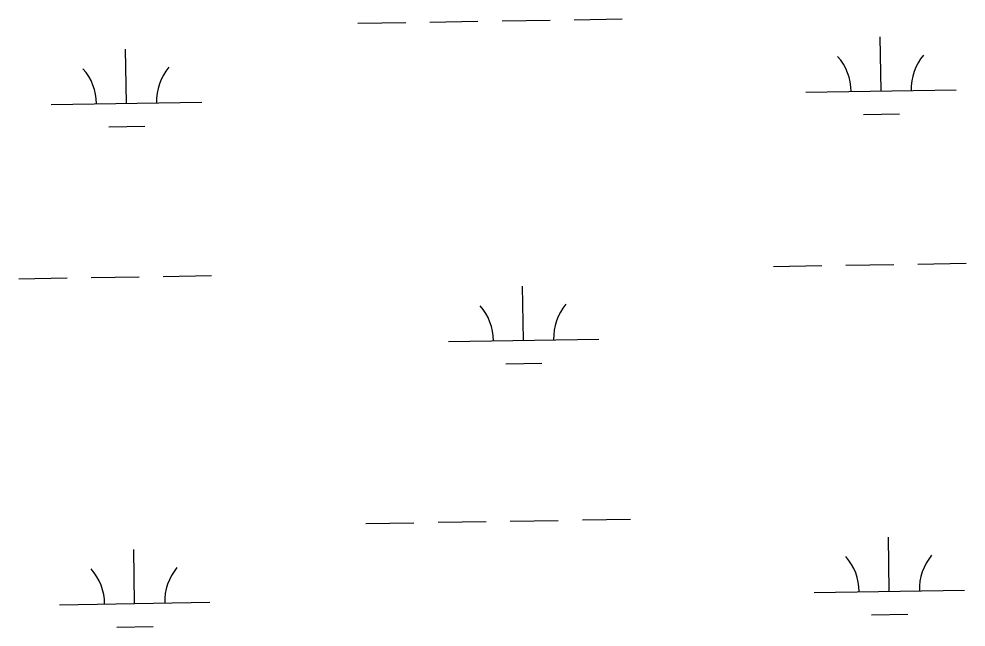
# Model space of a CAD drawing. Extents: x 3855477 to 3893699, y 299188 to 325115.
# Drawn here: x 3877177 to 3877807, y 306310 to 306714 of the extents above; entities that cross this region are included whole.
import ezdxf

# ---------------------------------------------------------------- set-up
doc = ezdxf.new("R2010")
doc.units = 0
doc.layers.add('V-WETL-SWMP', color=7, linetype='Continuous')

msp = doc.modelspace()

# ---------------------------------------------------------------- linework, layer by layer
at = {"layer": 'V-WETL-SWMP'}
for p, q in [((3877402.56, 306711.53), (3877434.56, 306712.05)), ((3877450.55, 306712.31), (3877482.55, 306712.83)), ((3877498.55, 306713.09), (3877530.54, 306713.61)), ((3877546.54, 306713.87), (3877578.54, 306714.39)), ((3877750.66, 306666.45), (3877750.07, 306702.44)), ((3877248.82, 306658.27), (3877248.23, 306694.27)), ((3877700.66, 306665.63), (3877800.65, 306667.26)), ((3877198.82, 306657.46), (3877298.81, 306659.09)), ((3877738.91, 306650.82), (3877762.91, 306651.21)), ((3877237.07, 306642.65), (3877261.06, 306643.04)), ((3877679.14, 306549.84), (3877711.13, 306550.36)), ((3877727.13, 306550.62), (3877759.13, 306551.14)), ((3877775.13, 306551.4), (3877807.12, 306551.92)), ((3877177.3, 306541.66), (3877209.29, 306542.18)), ((3877225.29, 306542.44), (3877257.29, 306542.96)), ((3877273.28, 306543.22), (3877305.28, 306543.75)), ((3877512.85, 306500.69), (3877512.27, 306536.69)), ((3877462.86, 306499.88), (3877562.85, 306501.51)), ((3877501.11, 306485.07), (3877525.1, 306485.46)), ((3877407.98, 306378.9), (3877439.97, 306379.42)), ((3877455.97, 306379.68), (3877487.97, 306380.2)), ((3877503.97, 306380.46), (3877535.96, 306380.98)), ((3877551.96, 306381.24), (3877583.96, 306381.76)), ((3877756.08, 306333.82), (3877755.49, 306369.81)), ((3877254.23, 306325.64), (3877253.65, 306361.64)), ((3877706.08, 306333), (3877806.07, 306334.63)), ((3877204.24, 306324.83), (3877304.23, 306326.46)), ((3877744.33, 306318.19), (3877768.33, 306318.58)), ((3877242.49, 306310.02), (3877266.48, 306310.41))]:
    msp.add_line(p, q, dxfattribs=at)
for centre, start, end in [((3877695.41, 306666.02), 0.16154, 41.7052), ((3877805.88, 306667.82), 140.16154, 181.7052), ((3877193.57, 306657.85), 0.16154, 41.7052), ((3877304.04, 306659.65), 140.16154, 181.7052), ((3877457.61, 306500.27), 0.16154, 41.7052), ((3877568.08, 306502.07), 140.16154, 181.7052), ((3877700.83, 306333.39), 0.16154, 41.7052), ((3877811.3, 306335.19), 140.16154, 181.7052), ((3877198.99, 306325.22), 0.16154, 41.7052), ((3877309.46, 306327.02), 140.16154, 181.7052)]:
    msp.add_arc(centre, 35.25, start, end, dxfattribs=at)

doc.saveas('drawing.dxf')
